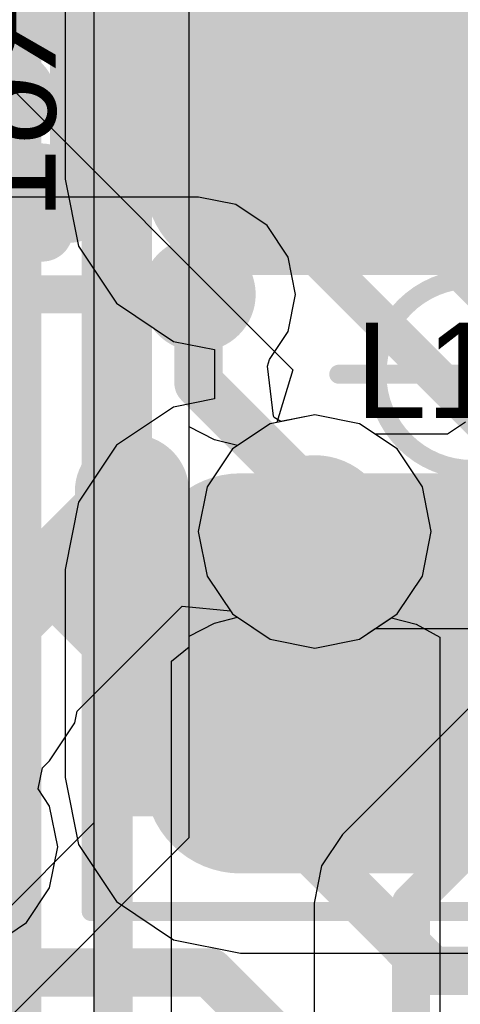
# Model space of a CAD drawing. Header units: millimetres. Extents: x -2 to 68, y -2 to 27.4.
# Tile 494 of 594: x 57.1 to 58.2, y 12.8 to 15.4. Entities that reach past the tile are written whole.
import ezdxf

# ---------------------------------------------------------------- set-up
doc = ezdxf.new("R2010")
doc.units = ezdxf.units.MM
for name, color, linetype in [('BottomLayer', 5, 'Continuous'), ('BottomPaste', 16, 'Continuous'), ('BottomSolder', 6, 'Continuous'), ('DrillGuide', 244, 'Continuous'), ('Mechanical10', 56, 'Continuous'), ('Mechanical13', 56, 'Continuous'), ('Mechanical15', 56, 'Continuous'), ('Mechanical17', 56, 'Continuous'), ('Mechanical2', 216, 'Continuous'), ('Mechanical6', 56, 'Continuous'), ('MidLayer1', 16, 'Continuous'), ('MidLayer2', 76, 'Continuous'), ('MidLayer3', 90, 'Continuous'), ('MidLayer4', 156, 'Continuous'), ('MidLayer5', 130, 'Continuous'), ('MidLayer6', 216, 'Continuous'), ('MidLayer7', 6, 'Continuous'), ('MidLayer8', 54, 'Continuous'), ('MultiLayer', 9, 'Continuous'), ('TopLayer', 1, 'Continuous'), ('TopPaste', 8, 'Continuous'), ('TopSolder', 216, 'Continuous'), ('ViaHoleLayer', 16, 'Continuous')]:
    doc.layers.add(name, color=color, linetype=linetype)

# ---------------------------------------------------------------- blocks, each defined once
blk = doc.blocks.new('RES_0201_B_115')
at = {"layer": 'BottomLayer', "const_width": 0.0806}
for points in [[(-0.3897, 0.0894, 1), (-0.3091, 0.0894, 1)], [(-0.2409, 0.0894, 1), (-0.1603, 0.0894, 1)], [(0.1603, 0.0894, 1), (0.2409, 0.0894, 1)], [(0.3091, 0.0894, 1), (0.3897, 0.0894, 1)], [(-0.3897, -0.0894, 1), (-0.3091, -0.0894, 1)], [(-0.2409, -0.0894, 1), (-0.1603, -0.0894, 1)], [(0.1603, -0.0894, 1), (0.2409, -0.0894, 1)], [(0.3091, -0.0894, 1), (0.3897, -0.0894, 1)]]:
    blk.add_lwpolyline(points, format="xyb", close=True, dxfattribs=at)
at = {"layer": 'BottomLayer'}
for points in [[(-0.2006, 0.17), (-0.3494, 0.17), (-0.2006, -0.17), (-0.3494, -0.17)], [(0.2006, -0.17), (0.3494, -0.17), (0.2006, 0.17), (0.3494, 0.17)], [(-0.12, 0.0894), (-0.43, 0.0894), (-0.12, -0.0894), (-0.43, -0.0894)], [(0.12, -0.0894), (0.43, -0.0894), (0.12, 0.0894), (0.43, 0.0894)]]:
    blk.add_solid(points, dxfattribs=at)
at = {"layer": 'BottomPaste', "const_width": 0.0806}
for points in [[(-0.3897, 0.0894, 1), (-0.3091, 0.0894, 1)], [(-0.2409, 0.0894, 1), (-0.1603, 0.0894, 1)], [(0.1603, 0.0894, 1), (0.2409, 0.0894, 1)], [(0.3091, 0.0894, 1), (0.3897, 0.0894, 1)], [(-0.3897, -0.0894, 1), (-0.3091, -0.0894, 1)], [(-0.2409, -0.0894, 1), (-0.1603, -0.0894, 1)], [(0.1603, -0.0894, 1), (0.2409, -0.0894, 1)], [(0.3091, -0.0894, 1), (0.3897, -0.0894, 1)]]:
    blk.add_lwpolyline(points, format="xyb", close=True, dxfattribs=at)
at = {"layer": 'BottomPaste'}
for points in [[(-0.2006, 0.17), (-0.3494, 0.17), (-0.2006, -0.17), (-0.3494, -0.17)], [(0.2006, -0.17), (0.3494, -0.17), (0.2006, 0.17), (0.3494, 0.17)], [(-0.12, 0.0894), (-0.43, 0.0894), (-0.12, -0.0894), (-0.43, -0.0894)], [(0.12, -0.0894), (0.43, -0.0894), (0.12, 0.0894), (0.43, 0.0894)]]:
    blk.add_solid(points, dxfattribs=at)
at = {"layer": 'BottomSolder', "const_width": 0.0806}
for points in [[(-0.3897, 0.0894, 1), (-0.3091, 0.0894, 1)], [(-0.2409, 0.0894, 1), (-0.1603, 0.0894, 1)], [(0.1603, 0.0894, 1), (0.2409, 0.0894, 1)], [(0.3091, 0.0894, 1), (0.3897, 0.0894, 1)], [(-0.3897, -0.0894, 1), (-0.3091, -0.0894, 1)], [(-0.2409, -0.0894, 1), (-0.1603, -0.0894, 1)], [(0.1603, -0.0894, 1), (0.2409, -0.0894, 1)], [(0.3091, -0.0894, 1), (0.3897, -0.0894, 1)]]:
    blk.add_lwpolyline(points, format="xyb", close=True, dxfattribs=at)
at = {"layer": 'BottomSolder'}
for points in [[(-0.2006, 0.17), (-0.3494, 0.17), (-0.2006, -0.17), (-0.3494, -0.17)], [(0.2006, -0.17), (0.3494, -0.17), (0.2006, 0.17), (0.3494, 0.17)], [(-0.12, 0.0894), (-0.43, 0.0894), (-0.12, -0.0894), (-0.43, -0.0894)], [(0.12, -0.0894), (0.43, -0.0894), (0.12, 0.0894), (0.43, 0.0894)]]:
    blk.add_solid(points, dxfattribs=at)
at = {"layer": 'Mechanical10', "const_width": 0.12}
for points in [[(0.32, 0.17), (-0.32, 0.17)], [(-0.32, -0.17), (-0.32, 0.17)], [(0.32, -0.17), (0.32, 0.17)], [(0.32, -0.17), (-0.32, -0.17)]]:
    blk.add_lwpolyline(points, dxfattribs=at)
at = {"layer": 'Mechanical10', "const_width": 0.06}
for points in [[(-0.35, 0.17, 1), (-0.29, 0.17, 1)], [(-0.35, 0.17, 1), (-0.29, 0.17, 1)], [(0.29, 0.17, 1), (0.35, 0.17, 1)], [(0.29, 0.17, 1), (0.35, 0.17, 1)], [(-0.35, -0.17, 1), (-0.29, -0.17, 1)], [(-0.35, -0.17, 1), (-0.29, -0.17, 1)], [(0.29, -0.17, 1), (0.35, -0.17, 1)], [(0.29, -0.17, 1), (0.35, -0.17, 1)]]:
    blk.add_lwpolyline(points, format="xyb", close=True, dxfattribs=at)
at = {"layer": 'Mechanical6', "const_width": 0.05}
for points in [[(0.53, 0.27), (-0.53, 0.27)], [(-0.53, -0.27), (-0.53, 0.27)], [(0.53, -0.27), (0.53, 0.27)], [(0, -0.135), (0, 0.135)], [(0.135, 0), (-0.135, 0)], [(0.53, -0.27), (-0.53, -0.27)]]:
    blk.add_lwpolyline(points, dxfattribs=at)
at = {"layer": 'Mechanical6'}
for points, const_width in [([(-0.5425, 0.27, 1), (-0.5175, 0.27, 1)], 0.025), ([(-0.5425, 0.27, 1), (-0.5175, 0.27, 1)], 0.025), ([(0.5175, 0.27, 1), (0.5425, 0.27, 1)], 0.025), ([(0.5175, 0.27, 1), (0.5425, 0.27, 1)], 0.025), ([(-0.0125, 0.135, 1), (0.0125, 0.135, 1)], 0.025), ([(0.1013, 0, 1), (-0.1013, 0, 1)], 0.05), ([(-0.1475, 0, 1), (-0.1225, 0, 1)], 0.025), ([(-0.1138, 0, 1), (-0.0888, 0, 1)], 0.025), ([(0.0888, 0, 1), (0.1138, 0, 1)], 0.025), ([(0.1225, 0, 1), (0.1475, 0, 1)], 0.025), ([(-0.0125, -0.135, 1), (0.0125, -0.135, 1)], 0.025), ([(-0.5425, -0.27, 1), (-0.5175, -0.27, 1)], 0.025), ([(-0.5425, -0.27, 1), (-0.5175, -0.27, 1)], 0.025), ([(0.5175, -0.27, 1), (0.5425, -0.27, 1)], 0.025), ([(0.5175, -0.27, 1), (0.5425, -0.27, 1)], 0.025)]:
    blk.add_lwpolyline(points, format="xyb", close=True, dxfattribs=dict(at, const_width=const_width))
blk = doc.blocks.new('LQM2MPN2R2NG0L_F_________1_204')
at = {"layer": 'Mechanical13', "const_width": 0.12}
for points in [[(1.1, -0.9), (1.1, 0.9)], [(1.1, -0.9), (-1.1, -0.9)]]:
    blk.add_lwpolyline(points, dxfattribs=at)
at = {"layer": 'Mechanical13', "const_width": 0.06}
blk.add_lwpolyline([(1.07, -0.9, 1), (1.13, -0.9, 1)], format="xyb", close=True, dxfattribs=at)
blk.add_lwpolyline([(1.07, -0.9, 1), (1.13, -0.9, 1)], format="xyb", close=True, dxfattribs=at)
at = {"layer": 'Mechanical15', "const_width": 0.05}
for points in [[(1.41, -1), (1.41, 1)], [(0, -0.35), (0, 0.35)], [(1.41, -1), (-1.41, -1)]]:
    blk.add_lwpolyline(points, dxfattribs=at)
at = {"layer": 'Mechanical15'}
for points, const_width in [([(0.25, 0, 1), (-0.25, 0, 1)], 0.05), ([(-0.0125, -0.35, 1), (0.0125, -0.35, 1)], 0.025), ([(1.3975, -1, 1), (1.4225, -1, 1)], 0.025), ([(1.3975, -1, 1), (1.4225, -1, 1)], 0.025)]:
    blk.add_lwpolyline(points, format="xyb", close=True, dxfattribs=dict(at, const_width=const_width))
at = {"layer": 'TopLayer', "const_width": 0.252}
for points in [[(-1.184, -0.608, 1), (-0.932, -0.608, 1)], [(-0.638, -0.608, 1), (-0.386, -0.608, 1)], [(0.386, -0.608, 1), (0.638, -0.608, 1)], [(0.932, -0.608, 1), (1.184, -0.608, 1)]]:
    blk.add_lwpolyline(points, format="xyb", close=True, dxfattribs=at)
at = {"layer": 'TopLayer'}
for points in [[(-0.512, 0.86), (-1.058, 0.86), (-0.512, -0.86), (-1.058, -0.86)], [(0.512, -0.86), (1.058, -0.86), (0.512, 0.86), (1.058, 0.86)], [(-0.26, 0.608), (-1.31, 0.608), (-0.26, -0.608), (-1.31, -0.608)], [(0.26, -0.608), (1.31, -0.608), (0.26, 0.608), (1.31, 0.608)]]:
    blk.add_solid(points, dxfattribs=at)
at = {"layer": 'TopPaste', "const_width": 0.252}
for points in [[(-1.184, -0.608, 1), (-0.932, -0.608, 1)], [(-0.638, -0.608, 1), (-0.386, -0.608, 1)], [(0.386, -0.608, 1), (0.638, -0.608, 1)], [(0.932, -0.608, 1), (1.184, -0.608, 1)]]:
    blk.add_lwpolyline(points, format="xyb", close=True, dxfattribs=at)
at = {"layer": 'TopPaste'}
for points in [[(-0.512, 0.86), (-1.058, 0.86), (-0.512, -0.86), (-1.058, -0.86)], [(0.512, -0.86), (1.058, -0.86), (0.512, 0.86), (1.058, 0.86)], [(-0.26, 0.608), (-1.31, 0.608), (-0.26, -0.608), (-1.31, -0.608)], [(0.26, -0.608), (1.31, -0.608), (0.26, 0.608), (1.31, 0.608)]]:
    blk.add_solid(points, dxfattribs=at)
at = {"layer": 'TopSolder', "const_width": 0.252}
for points in [[(-1.184, -0.608, 1), (-0.932, -0.608, 1)], [(-0.638, -0.608, 1), (-0.386, -0.608, 1)], [(0.386, -0.608, 1), (0.638, -0.608, 1)], [(0.932, -0.608, 1), (1.184, -0.608, 1)]]:
    blk.add_lwpolyline(points, format="xyb", close=True, dxfattribs=at)
at = {"layer": 'TopSolder'}
for points in [[(-0.512, 0.86), (-1.058, 0.86), (-0.512, -0.86), (-1.058, -0.86)], [(0.512, -0.86), (1.058, -0.86), (0.512, 0.86), (1.058, 0.86)], [(-0.26, 0.608), (-1.31, 0.608), (-0.26, -0.608), (-1.31, -0.608)], [(0.26, -0.608), (1.31, -0.608), (0.26, 0.608), (1.31, 0.608)]]:
    blk.add_solid(points, dxfattribs=at)

msp = doc.modelspace()

# ---------------------------------------------------------------- linework, layer by layer
at = {"layer": 'BottomLayer'}
for points, const_width in [([(57.165, 16.075), (57.94, 15.3)], 0.1), ([(57.94, 15.3), (59.035, 15.3)], 0.1), ([(57.0252, 14.0128), (57.0252, 14.916)], 0.127), ([(57.525, 14.4424), (57.525, 14.675)], 0.127), ([(57.525, 14.4424), (58.2674, 13.7)], 0.127), ([(57.3502, 14.1576), (58.2078, 13.3)], 0.15), ([(57.0252, 14.0128), (58.138, 12.9)], 0.127), ([(58.2674, 13.7), (59.035, 13.7)], 0.127), ([(58.2078, 13.3), (59.035, 13.3)], 0.15), ([(56.7719, 12.896), (57.5549, 12.896)], 0.127), ([(57.5549, 12.896), (57.9509, 12.5)], 0.127), ([(58.138, 12.9), (59.035, 12.9)], 0.127)]:
    msp.add_lwpolyline(points, dxfattribs=dict(at, const_width=const_width))
for points, const_width in [([(57.915, 15.3, 1), (57.965, 15.3, 1)], 0.05), ([(57.915, 15.3, 1), (57.965, 15.3, 1)], 0.05), ([(56.9934, 14.916, 1), (57.0569, 14.916, 1)], 0.0635), ([(57.45, 14.675, 1), (57.6, 14.675, 1)], 0.15), ([(57.4932, 14.675, 1), (57.5567, 14.675, 1)], 0.0635), ([(57.4932, 14.4424, 1), (57.5567, 14.4424, 1)], 0.0635), ([(57.4932, 14.4424, 1), (57.5567, 14.4424, 1)], 0.0635), ([(57.2752, 14.1576, 1), (57.4252, 14.1576, 1)], 0.15), ([(58.248, 14.104, 1), (58.398, 14.104, 1)], 0.15), ([(57.3127, 14.1576, 1), (57.3877, 14.1576, 1)], 0.075), ([(56.9934, 14.0128, 1), (57.0569, 14.0128, 1)], 0.0635), ([(56.9934, 14.0128, 1), (57.0569, 14.0128, 1)], 0.0635), ([(58.2356, 13.7, 1), (58.2991, 13.7, 1)], 0.0635), ([(58.2356, 13.7, 1), (58.2991, 13.7, 1)], 0.0635), ([(58.1703, 13.3, 1), (58.2453, 13.3, 1)], 0.075), ([(58.1703, 13.3, 1), (58.2453, 13.3, 1)], 0.075), ([(57.5231, 12.896, 1), (57.5866, 12.896, 1)], 0.0635), ([(57.5231, 12.896, 1), (57.5866, 12.896, 1)], 0.0635), ([(58.1062, 12.9, 1), (58.1697, 12.9, 1)], 0.0635), ([(58.1062, 12.9, 1), (58.1697, 12.9, 1)], 0.0635)]:
    msp.add_lwpolyline(points, format="xyb", close=True, dxfattribs=dict(at, const_width=const_width))
at = {"layer": 'DrillGuide'}
for points, const_width in [([(57.5, 14.675, 1), (57.55, 14.675, 1)], 0.05), ([(57.3252, 14.1576, 1), (57.3752, 14.1576, 1)], 0.05), ([(57.78, 14.053, 1), (57.88, 14.053, 1)], 0.1)]:
    msp.add_lwpolyline(points, format="xyb", close=True, dxfattribs=dict(at, const_width=const_width))
at = {"layer": 'MidLayer1'}
for p, q in [((57.83, 14.3589), (57.7129, 14.3356)), ((57.9471, 14.3356), (57.83, 14.3589)), ((57.7129, 14.3356), (57.6137, 14.2693)), ((58.0463, 14.2693), (57.9471, 14.3356)), ((57.6137, 14.2693), (57.5474, 14.1701)), ((58.1126, 14.1701), (58.0463, 14.2693)), ((57.5474, 14.1701), (57.5241, 14.053)), ((58.1359, 14.053), (58.1126, 14.1701)), ((57.5241, 14.053), (57.5474, 13.9359)), ((58.1126, 13.9359), (58.1359, 14.053)), ((57.5474, 13.9359), (57.6137, 13.8367)), ((58.0463, 13.8367), (58.1126, 13.9359)), ((57.6137, 13.8367), (57.7129, 13.7704)), ((57.9471, 13.7704), (58.0463, 13.8367)), ((57.7129, 13.7704), (57.83, 13.7471)), ((57.83, 13.7471), (57.9471, 13.7704))]:
    msp.add_line(p, q, dxfattribs=at)
at = {"layer": 'MidLayer1', "const_width": 0.2}
msp.add_lwpolyline([(57.73, 14.053, 1), (57.93, 14.053, 1)], format="xyb", close=True, dxfattribs=at)
at = {"layer": 'MidLayer2'}
for p, q in [((56.5038, 15.7454), (57.7723, 14.4769)), ((57.7723, 14.4769), (57.7305, 14.3391)), ((57.7305, 14.3391), (57.7129, 14.3356)), ((57.7129, 14.3356), (57.6137, 14.2693)), ((57.6137, 14.2693), (57.5474, 14.1701)), ((57.5474, 14.1701), (57.5241, 14.053)), ((57.5241, 14.053), (57.5474, 13.9359)), ((57.5474, 13.9359), (57.6137, 13.8367)), ((57.6137, 13.8367), (57.7129, 13.7704)), ((57.9471, 13.7704), (58.0313, 13.8267)), ((58.0313, 13.8267), (58.0961, 13.8096)), ((58.0961, 13.8096), (58.1583, 13.7758)), ((57.7129, 13.7704), (57.83, 13.7471)), ((57.83, 13.7471), (57.9471, 13.7704)), ((58.1583, 13.7758), (58.1583, 11.0207))]:
    msp.add_line(p, q, dxfattribs=at)
at = {"layer": 'MidLayer2', "const_width": 0.1}
for points in [[(57.424, 16.2322), (59.4691, 14.187)], [(56.924, 16.0251), (58.6532, 14.2959)], [(56.684, 15.9257), (58.4132, 14.1965)]]:
    msp.add_lwpolyline(points, dxfattribs=at)
at = {"layer": 'MidLayer2', "const_width": 0.2}
msp.add_lwpolyline([(57.73, 14.053, 1), (57.93, 14.053, 1)], format="xyb", close=True, dxfattribs=at)
at = {"layer": 'MidLayer3', "const_width": 0.1}
for points in [[(57.0623, 9.8973), (57.0623, 16.0716)], [(57.3022, 9.7979), (57.3022, 15.9722)]]:
    msp.add_lwpolyline(points, dxfattribs=at)
at = {"layer": 'MidLayer3', "const_width": 0.2}
msp.add_lwpolyline([(57.73, 14.053, 1), (57.93, 14.053, 1)], format="xyb", close=True, dxfattribs=at)
at = {"layer": 'MidLayer4'}
for p, q in [((57.525, 14.9299), (56.725, 14.9299)), ((57.6225, 14.9105), (57.525, 14.9299)), ((57.7052, 14.8553), (57.6225, 14.9105)), ((57.7605, 14.7726), (57.7052, 14.8553)), ((57.7799, 14.675), (57.7605, 14.7726)), ((57.7605, 14.5775), (57.7799, 14.675)), ((57.7113, 14.5038), (57.7605, 14.5775)), ((57.7062, 14.4863), (57.7113, 14.5038)), ((57.7215, 14.3553), (57.7062, 14.4863)), ((57.7239, 14.3518), (57.7215, 14.3553)), ((57.7412, 14.3412), (57.7239, 14.3518)), ((57.83, 14.3589), (57.7412, 14.3412)), ((57.9471, 14.3356), (57.83, 14.3589)), ((58.2255, 14.3395), (58.1782, 14.3079)), ((57.9885, 14.3079), (57.9471, 14.3356)), ((58.1782, 14.3079), (57.9885, 14.3079)), ((57.2064, 13.5812), (57.4821, 13.857)), ((57.4821, 13.857), (57.6085, 13.8445)), ((57.6085, 13.8445), (57.6137, 13.8367)), ((57.6137, 13.8367), (57.7129, 13.7704)), ((57.9471, 13.7704), (57.9885, 13.7981)), ((57.9885, 13.7981), (58.272, 13.7981)), ((57.7129, 13.7704), (57.83, 13.7471)), ((57.83, 13.7471), (57.9471, 13.7704)), ((57.2003, 13.5507), (57.2064, 13.5812)), ((57.134, 13.4514), (57.2003, 13.5507)), ((57.1149, 13.4323), (57.134, 13.4514)), ((57.1039, 13.3774), (57.1149, 13.4323)), ((57.134, 13.3323), (57.1039, 13.3774)), ((57.1554, 13.225), (57.134, 13.3323)), ((57.134, 13.1177), (57.1554, 13.225)), ((57.0733, 13.0268), (57.134, 13.1177)), ((56.9823, 12.966), (57.0733, 13.0267)), ((57.0733, 13.0267), (57.0733, 13.0268))]:
    msp.add_line(p, q, dxfattribs=at)
for points, const_width in [([(57.45, 14.675, 1), (57.6, 14.675, 1)], 0.15), ([(57.5, 14.675, 1), (57.55, 14.675, 1)], 0.05), ([(57.2752, 14.1576, 1), (57.4252, 14.1576, 1)], 0.15), ([(57.3002, 14.1576, 1), (57.4002, 14.1576, 1)], 0.1), ([(57.73, 14.053, 1), (57.93, 14.053, 1)], 0.2), ([(58.248, 14.104, 1), (58.398, 14.104, 1)], 0.15), ([(57.805, 14.053, 1), (57.855, 14.053, 1)], 0.05)]:
    msp.add_lwpolyline(points, format="xyb", close=True, dxfattribs=dict(at, const_width=const_width))
for points, const_width in [([(56.725, 14.675), (57.525, 14.675)], 0.1), ([(56.9177, 13.7251), (57.3502, 14.1576)], 0.2), ([(57.83, 14.053), (58.272, 14.053)], 0.1)]:
    msp.add_lwpolyline(points, dxfattribs=dict(at, const_width=const_width))
at = {"layer": 'MidLayer5'}
for p, q in [((57.83, 14.3589), (57.7129, 14.3356)), ((57.9471, 14.3356), (57.83, 14.3589)), ((57.7129, 14.3356), (57.6137, 14.2693)), ((58.0463, 14.2693), (57.9471, 14.3356)), ((57.6137, 14.2693), (57.5474, 14.1701)), ((58.1126, 14.1701), (58.0463, 14.2693)), ((57.5474, 14.1701), (57.5241, 14.053)), ((58.1359, 14.053), (58.1126, 14.1701)), ((57.5241, 14.053), (57.5474, 13.9359)), ((58.1126, 13.9359), (58.1359, 14.053)), ((57.5474, 13.9359), (57.6137, 13.8367)), ((58.0463, 13.8367), (58.1126, 13.9359)), ((57.6137, 13.8367), (57.7129, 13.7704)), ((57.9471, 13.7704), (58.0463, 13.8367)), ((57.7129, 13.7704), (57.83, 13.7471)), ((57.83, 13.7471), (57.9471, 13.7704))]:
    msp.add_line(p, q, dxfattribs=at)
at = {"layer": 'MidLayer5', "const_width": 0.2}
msp.add_lwpolyline([(57.73, 14.053, 1), (57.93, 14.053, 1)], format="xyb", close=True, dxfattribs=at)
at = {"layer": 'MidLayer6'}
for p, q in [((57.83, 14.3589), (57.7129, 14.3356)), ((57.9471, 14.3356), (57.83, 14.3589)), ((57.7129, 14.3356), (57.6137, 14.2693)), ((58.0463, 14.2693), (57.9471, 14.3356)), ((57.6137, 14.2693), (57.5474, 14.1701)), ((58.1126, 14.1701), (58.0463, 14.2693)), ((58.8448, 14.2002), (57.9028, 13.2582)), ((57.5474, 14.1701), (57.5241, 14.053)), ((58.1359, 14.053), (58.1126, 14.1701)), ((57.5241, 14.053), (57.5474, 13.9359)), ((58.1126, 13.9359), (58.1359, 14.053)), ((57.5474, 13.9359), (57.6137, 13.8367)), ((58.0463, 13.8367), (58.1126, 13.9359)), ((57.6137, 13.8367), (57.7129, 13.7704)), ((57.9471, 13.7704), (58.0463, 13.8367)), ((57.7129, 13.7704), (57.83, 13.7471)), ((57.83, 13.7471), (57.9471, 13.7704)), ((57.9028, 13.2582), (57.8475, 13.1755)), ((57.8475, 13.1755), (57.8281, 13.078)), ((57.8281, 13.078), (57.8281, 10.2007))]:
    msp.add_line(p, q, dxfattribs=at)
for points, const_width in [([(57.73, 14.053, 1), (57.93, 14.053, 1)], 0.2), ([(58.058, 13.078, 1), (58.108, 13.078, 1)], 0.05), ([(58.058, 13.078, 1), (58.108, 13.078, 1)], 0.05)]:
    msp.add_lwpolyline(points, format="xyb", close=True, dxfattribs=dict(at, const_width=const_width))
at = {"layer": 'MidLayer6', "const_width": 0.1}
for points in [[(58.083, 13.078), (59.025, 14.02)], [(58.083, 10.0952), (58.083, 13.078)]]:
    msp.add_lwpolyline(points, dxfattribs=at)
at = {"layer": 'MidLayer7'}
for p, q in [((57.25, 17.0205), (57.25, 8.75)), ((57.5, 13.75), (57.5, 16.25)), ((57.4539, 13.7127), (57.5, 13.75)), ((57.5, 13.75), (57.5, 13.75)), ((57.4539, 8.75), (57.4539, 13.7127))]:
    msp.add_line(p, q, dxfattribs=at)
at = {"layer": 'MidLayer7', "const_width": 0.2}
msp.add_lwpolyline([(57.73, 14.053, 1), (57.93, 14.053, 1)], format="xyb", close=True, dxfattribs=at)
at = {"layer": 'MidLayer8'}
for p, q in [((57.25, 17.0205), (57.25, 13.2884)), ((57.5, 14.3277), (57.5, 16.5783)), ((57.83, 14.3589), (57.7129, 14.3356)), ((57.9471, 14.3356), (57.83, 14.3589)), ((57.5668, 14.2934), (57.5, 14.3277)), ((57.7129, 14.3356), (57.627, 14.2782)), ((58.0463, 14.2693), (57.9471, 14.3356)), ((57.627, 14.2782), (57.5668, 14.2934)), ((58.1126, 14.1701), (58.0463, 14.2693)), ((58.1359, 14.053), (58.1126, 14.1701)), ((58.1126, 13.9359), (58.1359, 14.053)), ((58.0463, 13.8367), (58.1126, 13.9359)), ((57.5668, 13.8126), (57.627, 13.8278)), ((57.627, 13.8278), (57.7129, 13.7704)), ((57.9471, 13.7704), (58.0463, 13.8367)), ((57.5, 13.7783), (57.5668, 13.8126)), ((57.5, 13.25), (57.5, 13.7783)), ((57.7129, 13.7704), (57.83, 13.7471)), ((57.83, 13.7471), (57.9471, 13.7704)), ((57.25, 13.2884), (56.7364, 12.7748)), ((56.75, 12.5), (57.5, 13.25))]:
    msp.add_line(p, q, dxfattribs=at)
at = {"layer": 'MidLayer8', "const_width": 0.2}
msp.add_lwpolyline([(57.73, 14.053, 1), (57.93, 14.053, 1)], format="xyb", close=True, dxfattribs=at)
at = {"layer": 'MultiLayer'}
for points, const_width in [([(57.45, 14.675, 1), (57.6, 14.675, 1)], 0.15), ([(57.2752, 14.1576, 1), (57.4252, 14.1576, 1)], 0.15), ([(57.73, 14.053, 1), (57.93, 14.053, 1)], 0.2), ([(58.248, 14.104, 1), (58.398, 14.104, 1)], 0.15)]:
    msp.add_lwpolyline(points, format="xyb", close=True, dxfattribs=dict(at, const_width=const_width))
at = {"layer": 'TopLayer'}
for p, q in [((57.1744, 15.5235), (57.1744, 14.9775)), ((57.1744, 14.9775), (57.2094, 14.8012)), ((57.2094, 14.8012), (57.3093, 14.6516)), ((57.3093, 14.6516), (57.4589, 14.5517)), ((57.4589, 14.5517), (57.5669, 14.5303)), ((57.5669, 14.5303), (57.5669, 14.4008)), ((57.5669, 14.4008), (57.4589, 14.3793)), ((57.4589, 14.3793), (57.3093, 14.2794)), ((57.3093, 14.2794), (57.2094, 14.1299)), ((57.2094, 14.1299), (57.1744, 13.9535)), ((57.1744, 13.9535), (57.1744, 13.4075)), ((57.1744, 13.4075), (57.2094, 13.2312)), ((57.2094, 13.2312), (57.3093, 13.0816)), ((57.3093, 13.0816), (57.4589, 12.9817)), ((57.4589, 12.9817), (57.6352, 12.9467)), ((57.6352, 12.9467), (58.8512, 12.9467))]:
    msp.add_line(p, q, dxfattribs=at)
for points, const_width in [([(58.1327, 15.3611), (58.1327, 16.4614)], 0.28), ([(58.1327, 15.3611), (58.2432, 15.2505)], 0.28), ([(58.2432, 15.2505), (59.3782, 15.2505)], 0.28), ([(58.2432, 13.6805), (60.3357, 13.6805)], 0.25)]:
    msp.add_lwpolyline(points, dxfattribs=dict(at, const_width=const_width))
for points, const_width in [([(58.0627, 15.3611, 1), (58.2027, 15.3611, 1)], 0.14), ([(58.0627, 15.3611, 1), (58.2027, 15.3611, 1)], 0.14), ([(58.1732, 15.2505, 1), (58.3132, 15.2505, 1)], 0.14), ([(58.1732, 15.2505, 1), (58.3132, 15.2505, 1)], 0.14), ([(58.1807, 13.6805, 1), (58.3057, 13.6805, 1)], 0.125)]:
    msp.add_lwpolyline(points, format="xyb", close=True, dxfattribs=dict(at, const_width=const_width))
at = {"layer": 'ViaHoleLayer'}
for points, const_width in [([(57.5, 14.675, 1), (57.55, 14.675, 1)], 0.05), ([(57.3252, 14.1576, 1), (57.3752, 14.1576, 1)], 0.05), ([(57.78, 14.053, 1), (57.88, 14.053, 1)], 0.1)]:
    msp.add_lwpolyline(points, format="xyb", close=True, dxfattribs=dict(at, const_width=const_width))

# ---------------------------------------------------------------- block references
at = {"rotation": 270}
for name, p in [('LQM2MPN2R2NG0L_F_________1_204', (58.2432, 14.4655)), ('RES_0201_B_115', (57.0252, 15.191))]:
    msp.add_blockref(name, p, dxfattribs=at)

# ---------------------------------------------------------------- texts
at = {"layer": 'Mechanical17', "text_generation_flag": 2}
msp.add_text('R61', height=0.25, rotation=90, dxfattribs=at).set_placement((57.15, 15.494))
at = {"layer": 'Mechanical2'}
msp.add_text('L12', height=0.25, dxfattribs=at).set_placement((57.9374, 14.351))

doc.saveas('drawing.dxf')
